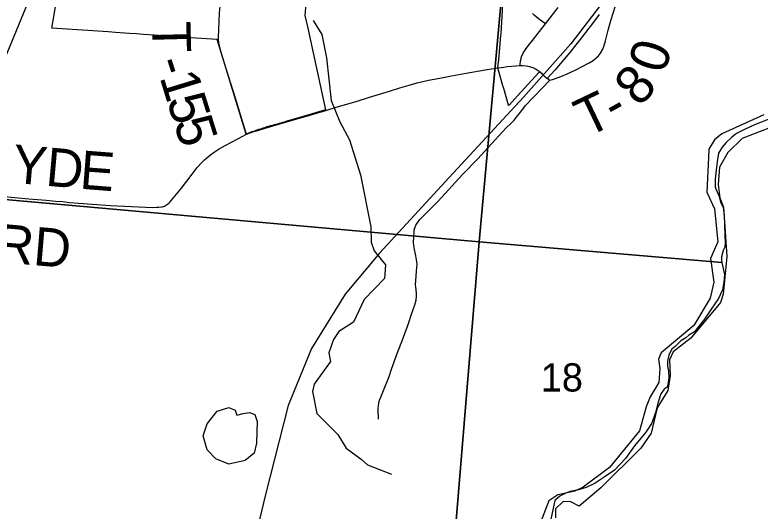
# Model space of a CAD drawing. Extents: x -1.4 to 35.4, y 0 to 22.
# Drawn here: x 19.136 to 20.238, y 15.379 to 16.113 of the extents above; entities that cross this region are included whole.
import ezdxf

# ---------------------------------------------------------------- set-up
doc = ezdxf.new("R2010")
doc.units = 0
for name, color, linetype in [('GM_X_City_Street', 7, 'Continuous'), ('GM_X_Corporation', 7, 'Continuous'), ('GM_X_Major_River', 7, 'Continuous'), ('GM_X_Minor_Lake', 7, 'Continuous'), ('GM_X_Minor_River', 7, 'Continuous'), ('GM_X_Rail_Line', 7, 'Continuous'), ('GM_X_Section', 7, 'Continuous'), ('GM_X_Section_Text', 7, 'Continuous'), ('GM_X_Township_Road', 7, 'Continuous'), ('GM_X_Township_Road_Text', 7, 'Continuous')]:
    doc.layers.add(name, color=color, linetype=linetype)

msp = doc.modelspace()

# ---------------------------------------------------------------- linework, layer by layer
at = {"layer": 'GM_X_City_Street'}
for points in [[(19.8834, 16.038), (19.8837, 16.0411), (19.8839, 16.0429), (19.8842, 16.0449), (19.8845, 16.0466), (19.8848, 16.0481), (19.8852, 16.0496), (19.8856, 16.0511), (19.8861, 16.0525), (19.8869, 16.0542), (19.888, 16.0563), (19.8894, 16.059), (19.8914, 16.062), (19.8953, 16.0675), (19.9015, 16.0752), (19.9066, 16.0815), (19.9208, 16.0996), (19.9398, 16.124)], [(19.9208, 16.0996), (19.9161, 16.1031), (19.9101, 16.1076), (19.9042, 16.1126), (19.9017, 16.1152)]]:
    msp.add_lwpolyline(points, dxfattribs=at)
at = {"layer": 'GM_X_Corporation'}
for points in [[(19.5669, 16.1362), (19.5653, 16.1122), (19.5694, 16.0933), (19.5955, 15.9724), (19.5709, 15.9652), (19.5438, 15.9572), (19.5399, 15.9561), (19.5395, 15.956), (19.5387, 15.9557), (19.5371, 15.9552), (19.5346, 15.9545), (19.5322, 15.9538), (19.5297, 15.9531), (19.5273, 15.9523), (19.5248, 15.9516), (19.5222, 15.9509), (19.5197, 15.9502), (19.5172, 15.9495), (19.514, 15.9487), (19.5116, 15.9479), (19.5091, 15.9472), (19.5067, 15.9464), (19.5043, 15.9457), (19.5031, 15.9453), (19.5018, 15.9449), (19.4994, 15.9442), (19.4964, 15.9433), (19.494, 15.9424), (19.4928, 15.942), (19.4916, 15.9416), (19.4891, 15.9407), (19.4867, 15.9398), (19.4855, 15.9393), (19.4843, 15.9389), (19.4818, 15.9379), (19.4786, 15.9365), (19.4783, 15.9364), (19.4359, 16.0751), (19.4355, 16.0765), (19.3968, 16.0792), (19.357, 16.082), (19.3422, 16.083), (19.3262, 16.0841), (19.3162, 16.0848), (19.3058, 16.0855), (19.285, 16.087), (19.2744, 16.0881), (19.1911, 16.0935), (19.1966, 16.1252)], [(20.0002, 16.1134), (19.9873, 16.0962), (19.987, 16.0957), (19.9867, 16.0954), (19.9851, 16.0932), (19.985, 16.0932), (19.9735, 16.0784), (19.9618, 16.0637), (19.9593, 16.0606), (19.943, 16.041), (19.935, 16.0317), (19.929, 16.0248), (19.929, 16.0248), (19.9246, 16.0198), (19.9242, 16.0193), (19.9238, 16.0189), (19.9234, 16.0191), (19.9231, 16.0193), (19.9228, 16.0195), (19.9225, 16.0197), (19.9223, 16.0199), (19.9222, 16.02), (19.9221, 16.0201), (19.9221, 16.0201), (19.922, 16.0202), (19.9219, 16.0202), (19.9216, 16.0205), (19.9215, 16.0206), (19.9163, 16.0252), (19.9129, 16.0282), (19.9127, 16.0284), (19.912, 16.029), (19.911, 16.0278), (19.8795, 15.9934), (19.867, 15.9796), (19.8663, 15.9788), (19.8663, 15.9788), (19.8663, 15.9788), (19.8661, 15.9792), (19.866, 15.9796), (19.8591, 16.0042), (19.858, 16.008), (19.852, 16.0291), (19.8509, 16.033), (19.8506, 16.0341), (19.8511, 16.0396), (19.8517, 16.0465), (19.8544, 16.0767), (19.8545, 16.0776), (19.8552, 16.0857), (19.8567, 16.1109), (19.8584, 16.1401)]]:
    msp.add_lwpolyline(points, dxfattribs=at)
at = {"layer": 'GM_X_Major_River'}
for points in [[(20.2438, 15.965), (20.1818, 15.9369), (20.171, 15.928), (20.1624, 15.9146), (20.1617, 15.9021), (20.1594, 15.851), (20.1709, 15.8261), (20.1755, 15.7774), (20.1651, 15.7526), (20.1696, 15.7177), (20.1645, 15.6939), (20.1401, 15.6535), (20.0922, 15.6133), (20.0878, 15.6036), (20.0902, 15.5899), (20.0886, 15.5694), (20.0756, 15.5481), (20.0699, 15.5331), (20.0597, 15.4977), (20.0156, 15.4434), (19.9767, 15.4143), (19.9641, 15.4085), (19.939, 15.403), (19.9259, 15.3943), (19.9111, 15.3556)], [(20.2803, 15.957), (20.2115, 15.9301), (20.1903, 15.9094), (20.178, 15.8877), (20.1763, 15.8623), (20.1789, 15.8425), (20.1842, 15.8284), (20.189, 15.7555), (20.1845, 15.7097), (20.1835, 15.6999), (20.1795, 15.6875), (20.1359, 15.6347), (20.1097, 15.6144), (20.1045, 15.6028), (20.1054, 15.5793), (20.1019, 15.5574), (20.0862, 15.5316), (20.077, 15.4943), (20.0617, 15.4719), (20.0028, 15.4133), (19.9708, 15.3864), (19.9585, 15.3927), (19.9471, 15.393), (19.9355, 15.3823), (19.9356, 15.369)]]:
    msp.add_lwpolyline(points, dxfattribs=at)
at = {"layer": 'GM_X_Minor_Lake'}
for points in [[(19.4935, 15.4794), (19.4901, 15.4647), (19.4767, 15.4536), (19.4527, 15.4484), (19.4336, 15.456), (19.4206, 15.4696), (19.4146, 15.4902), (19.4206, 15.5079), (19.4353, 15.5265), (19.4529, 15.5322), (19.4619, 15.5282), (19.4648, 15.521), (19.4739, 15.5234), (19.4834, 15.5248), (19.4913, 15.5216), (19.4948, 15.5113)], [(19.4948, 15.5113), (19.4935, 15.4794)]]:
    msp.add_lwpolyline(points, dxfattribs=at)
at = {"layer": 'GM_X_Minor_River'}
msp.add_lwpolyline([(19.5773, 16.1048), (19.5901, 16.0841), (19.597, 16.0494), (19.6041, 15.9863), (19.6167, 15.9546), (19.6313, 15.9281), (19.6473, 15.8762), (19.6625, 15.7997), (19.6632, 15.7766), (19.6678, 15.764), (19.6845, 15.7435), (19.6829, 15.7231), (19.6528, 15.6919), (19.637, 15.6584), (19.6152, 15.6445), (19.6074, 15.6329), (19.6005, 15.6129), (19.6029, 15.6), (19.5788, 15.5668), (19.5763, 15.5558), (19.5829, 15.5231), (19.6137, 15.4921), (19.6261, 15.4718), (19.6482, 15.4558), (19.6578, 15.4472), (19.6931, 15.4336)], dxfattribs=at)
at = {"layer": 'GM_X_Rail_Line'}
for points in [[(19.8725, 17.517), (19.8502, 17.4998), (19.8335, 17.4746), (19.6736, 17.192), (19.4735, 16.8265), (19.3645, 16.6075), (19.2362, 16.3284), (19.0972, 15.9915), (19.0413, 15.8576), (19.0265, 15.8157), (18.9943, 15.721), (18.9766, 15.6329), (18.898, 15.2663)], [(19.8725, 17.517), (19.8957, 17.4209), (20.0339, 16.8779), (20.0928, 16.6653), (20.1153, 16.5716), (20.1244, 16.491), (20.1222, 16.4315), (20.1089, 16.3501), (20.0842, 16.2702), (20.0556, 16.2126), (20.0082, 16.1358), (19.9584, 16.07), (19.8883, 15.9911), (19.7786, 15.8725), (19.6754, 15.7607), (19.6249, 15.6997), (19.5748, 15.6194), (19.5405, 15.5353), (19.507, 15.4036), (19.4789, 15.286)]]:
    msp.add_lwpolyline(points, dxfattribs=at)
at = {"layer": 'GM_X_Section'}
for points in [[(19.9161, 16.7998), (19.823, 15.7773), (18.8122, 15.8676), (18.8977, 16.8845)], [(18.8122, 15.8676), (19.823, 15.7773), (19.7747, 15.1918), (19.7627, 15.1761), (19.7495, 15.1559), (19.7333, 15.1357), (19.7254, 15.1282), (19.7183, 15.1215), (19.704, 15.1047), (19.6862, 15.0792), (19.6587, 15.0445), (19.6325, 15.0115), (19.59, 14.9585), (19.5776, 14.9446), (19.5702, 14.9304), (19.5636, 14.9187), (19.5588, 14.9037), (19.5552, 14.8905), (19.5522, 14.8727), (19.5466, 14.8527), (18.7324, 14.921)]]:
    msp.add_lwpolyline(points, close=True, dxfattribs=at)
for points in [[(20.255, 15.9601), (20.2298, 15.9503), (20.2153, 15.9437), (20.2035, 15.9378), (20.1958, 15.9319), (20.1881, 15.9245), (20.1823, 15.9173), (20.1769, 15.9087), (20.1752, 15.8993), (20.1739, 15.8876), (20.1717, 15.8702), (20.1719, 15.8584), (20.1749, 15.8512), (20.1778, 15.8443), (20.1803, 15.8352), (20.1836, 15.8283), (20.1849, 15.8169), (20.1858, 15.8025), (20.1863, 15.787), (20.1865, 15.7756), (20.186, 15.7696), (20.1837, 15.7643), (20.1813, 15.7553), (20.1812, 15.7504), (20.1815, 15.7466), (19.823, 15.7773), (19.9161, 16.7998)], [(19.7747, 15.1918), (19.823, 15.7773), (20.1815, 15.7466), (20.1854, 15.7291), (20.1845, 15.7174), (20.1828, 15.7064), (20.1765, 15.6933), (20.166, 15.6775), (20.1559, 15.6629), (20.1501, 15.6554), (20.1463, 15.6506), (20.1413, 15.6442), (20.1329, 15.6394), (20.1282, 15.6353), (20.121, 15.6309), (20.1125, 15.6223), (20.1075, 15.6186), (20.1032, 15.61), (20.1012, 15.6005), (20.1011, 15.5933), (20.1028, 15.5861), (20.1034, 15.5763), (20.1022, 15.5691), (20.101, 15.5623), (20.0964, 15.5593), (20.0917, 15.5522), (20.0877, 15.5402), (20.0837, 15.5247), (20.0781, 15.5089), (20.0692, 15.4958), (20.0526, 15.4756), (20.0394, 15.4565), (20.0229, 15.4393), (20.0079, 15.429), (19.9942, 15.4201), (19.9812, 15.4139), (19.9698, 15.4103), (19.9576, 15.4078), (19.9508, 15.4053), (19.942, 15.4012), (19.9347, 15.3945), (19.9318, 15.3809), (19.9285, 15.3643)]]:
    msp.add_lwpolyline(points, dxfattribs=at)
at = {"layer": 'GM_X_Township_Road'}
for points in [[(19.9275, 16.0167), (19.9311, 16.0173), (19.9342, 16.0184), (19.9436, 16.0221), (19.9528, 16.0261), (19.9646, 16.0312), (19.9853, 16.0422), (19.9912, 16.0457), (19.9956, 16.0491), (19.9991, 16.0526), (20.0021, 16.0566), (20.0056, 16.0624), (20.0073, 16.0664), (20.0098, 16.0748), (20.0137, 16.0904), (20.0175, 16.1048), (20.0214, 16.1173), (20.0237, 16.1251), (20.026, 16.1319), (20.0288, 16.1393), (20.0316, 16.146)], [(19.4376, 16.0759), (19.4375, 16.08), (19.438, 16.0916), (19.4384, 16.1033), (19.4391, 16.1162), (19.4398, 16.1262)], [(19.479, 15.9364), (19.4774, 15.941), (19.4619, 15.9911), (19.4469, 16.0398), (19.4416, 16.058), (19.4399, 16.064), (19.4389, 16.0679), (19.4381, 16.0716), (19.4378, 16.0738), (19.4376, 16.0759)], [(19.596, 15.9717), (19.6116, 15.9763), (19.641, 15.985), (19.6605, 15.9912), (19.6901, 16.0001), (19.7056, 16.0049), (19.7193, 16.0093), (19.7314, 16.0126), (19.7482, 16.0165), (19.7647, 16.0195), (19.7818, 16.0227), (19.8037, 16.0269), (19.8318, 16.0318), (19.8409, 16.0331), (19.851, 16.0345)], [(19.851, 16.0345), (19.8553, 16.0352), (19.8594, 16.0358), (19.8645, 16.0365), (19.8834, 16.038)], [(19.8834, 16.038), (19.8867, 16.038), (19.8922, 16.0376), (19.8948, 16.0372), (19.8974, 16.0365), (19.9004, 16.0357), (19.9035, 16.0345), (19.9054, 16.0337), (19.9073, 16.0327), (19.9099, 16.0309), (19.9118, 16.0293)], [(19.9118, 16.0293), (19.9125, 16.0288), (19.916, 16.0258), (19.919, 16.0231), (19.9221, 16.0204), (19.9275, 16.0167)], [(19.6741, 15.5147), (19.6739, 15.518), (19.6734, 15.5263), (19.6736, 15.5305), (19.674, 15.5346), (19.6746, 15.5385), (19.6757, 15.5429), (19.6773, 15.5477), (19.6814, 15.5573), (19.6896, 15.578), (19.6934, 15.5891), (19.7018, 15.6122), (19.7112, 15.6363), (19.7184, 15.6567), (19.723, 15.6702), (19.7279, 15.6843), (19.7296, 15.6909), (19.7299, 15.6931), (19.7301, 15.6952), (19.73, 15.7014), (19.729, 15.7106), (19.7288, 15.7137), (19.7308, 15.74), (19.731, 15.7439), (19.7308, 15.7477), (19.7293, 15.7566), (19.7267, 15.7682), (19.7262, 15.7722), (19.726, 15.7761), (19.7262, 15.7846), (19.7268, 15.7926), (19.7275, 15.7969), (19.728, 15.7987), (19.7286, 15.8005), (19.7297, 15.8027), (19.7315, 15.8053), (19.7353, 15.8101), (19.7622, 15.8376), (19.7982, 15.8769), (19.8209, 15.9002), (19.8463, 15.9282), (19.8627, 15.9461), (19.8697, 15.9524), (19.8744, 15.9573), (19.878, 15.9615), (19.8861, 15.9718), (19.8915, 15.9788), (19.9275, 16.0167)], [(19.479, 15.9364), (19.4898, 15.9404), (19.4958, 15.9422), (19.5064, 15.9454), (19.5366, 15.9544), (19.576, 15.9659), (19.596, 15.9717)], [(19.1098, 15.8452), (19.1569, 15.8409), (19.1829, 15.8388), (19.1965, 15.8376), (19.207, 15.8368), (19.2174, 15.8357), (19.2508, 15.8328), (19.2779, 15.8311), (19.3397, 15.8282), (19.3461, 15.8284), (19.3495, 15.8286), (19.353, 15.829), (19.3545, 15.8292), (19.356, 15.8297), (19.3574, 15.8302), (19.359, 15.831), (19.3605, 15.8318), (19.3619, 15.8328), (19.364, 15.8345), (19.3659, 15.8364), (19.3681, 15.8387), (19.3828, 15.8566), (19.3984, 15.8772), (19.4061, 15.8874), (19.4128, 15.8947), (19.4166, 15.8985), (19.42, 15.9015), (19.4258, 15.9062), (19.4312, 15.9102), (19.4384, 15.9148), (19.4472, 15.9198), (19.466, 15.9296), (19.479, 15.9364)]]:
    msp.add_lwpolyline(points, dxfattribs=at)

# ---------------------------------------------------------------- texts
at = {"layer": 'GM_X_Section_Text'}
msp.add_text('18', height=0.04186, rotation=0, dxfattribs=at).set_placement((19.914, 15.5558))
at = {"layer": 'GM_X_Township_Road_Text'}
for s, height, rotation, p in [('T', 0.0568, 271.483, (19.3392, 16.1029)), ('0', 0.0568, 72.5358, (20.0964, 16.0243)), ('-', 0.0568, 287.5557, (19.3431, 16.0433)), ('8', 0.0568, 48.272, (20.0602, 15.9755)), ('1', 0.0568, 287.0706, (19.3501, 16.0212)), ('5', 0.0568, 287.3216, (19.3605, 15.9875)), ('T', 0.0568, 25.5627, (19.982, 15.9313)), ('-', 0.0568, 28.9362, (20.0235, 15.9513)), ('5', 0.0568, 287.3819, (19.3709, 15.954)), ('Y', 0.0568, 354.8625, (19.1309, 15.865)), ('D', 0.0568, 354.9005, (19.1807, 15.8605)), ('E', 0.0568, 355.5685, (19.2312, 15.856)), ('RD', 0.05682, 355.154, (19.1076, 15.7476))]:
    msp.add_text(s, height=height, rotation=rotation, dxfattribs=at).set_placement(p)

doc.saveas('drawing.dxf')
